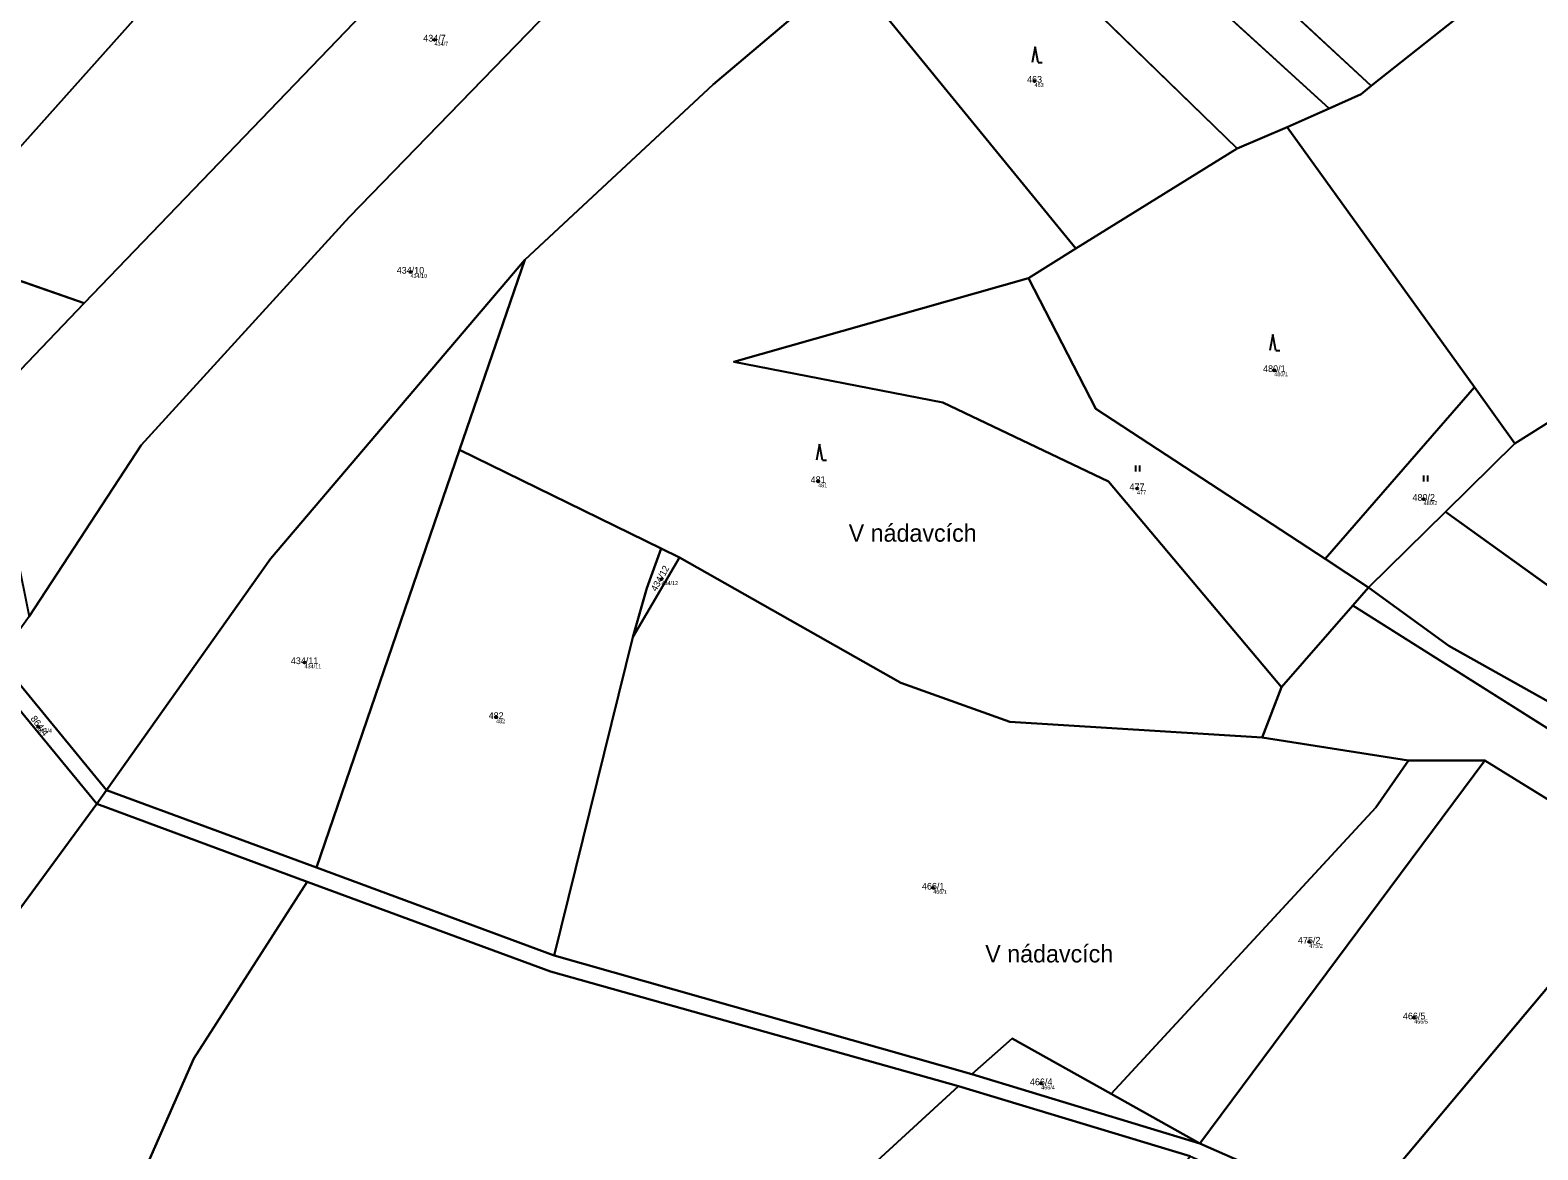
# Model space of a CAD drawing. Extents: x -644096 to -634268, y -1141430 to -1133463.
# Drawn here: x -639981.1 to -639599.6, y -1135064 to -1134780.7 of the extents above; entities that cross this region are included whole.
import ezdxf

# ---------------------------------------------------------------- set-up
doc = ezdxf.new("R2010")
doc.units = 0
for name, color, linetype in [('Definiční body', 7, 'Continuous'), ('Polygon parcely', 7, 'Continuous'), ('svrsek_osa_sjezdy', 7, 'Continuous'), ('svrsek_osa_VRT', 7, 'Continuous'), ('svrsek_popisy_VRT', 7, 'Continuous'), ('terminal_VRT', 7, 'Continuous')]:
    doc.layers.add(name, color=color, linetype=linetype)

msp = doc.modelspace()

# ---------------------------------------------------------------- linework, layer by layer
at = {"layer": 'Definiční body'}
for centre in [(-639878.82, -1134783.2), (-639726.96, -1134793.62), (-639884.9, -1134841.92), (-639666.29, -1134866.8), (-639781.74, -1134894.89), (-639701.03, -1134896.69), (-639628.49, -1134899.39), (-639821.38, -1134919.63), (-639911.7, -1134940.7), (-639863.22, -1134954.57), (-639979.07, -1134956.95), (-639752.62, -1134997.73), (-639657.47, -1135011.4), (-639630.9, -1135030.56), (-639725.29, -1135047.21)]:
    msp.add_circle(centre, 0.25, dxfattribs=at)
at = {"layer": 'Polygon parcely'}
for points in [[(-639767.14, -1134497.29), (-639776.07, -1134509.77), (-639817.77, -1134554.06), (-639906.08, -1134633.04), (-639989.31, -1134707.49), (-640032.37, -1134756.4), (-639996.64, -1134824.75), (-639935.96, -1134756.9), (-639855.59, -1134681.79), (-639787.56, -1134621.82), (-639783.71, -1134618.43), (-639747.59, -1134597.6), (-639658.99, -1134532.22), (-639669.75, -1134519.56), (-639707.83, -1134516.5)], [(-639900.37, -1134828.03), (-639852.5, -1134778.72), (-639842.05, -1134769.28), (-639788.59, -1134720.04), (-639764.83, -1134687.14), (-639723.22, -1134662.51), (-639694.78, -1134648.39), (-639697.28, -1134612.51), (-639725.41, -1134627.71), (-639748.36, -1134644.59), (-639767.76, -1134658.86), (-639892.85, -1134772.15), (-639967.44, -1134849.84), (-639983.6, -1134866.67), (-639990.78, -1134877.12), (-639987.77, -1134897.18), (-639981.36, -1134929.11), (-639953.04, -1134885.7)], [(-639748.36, -1134644.59), (-639787.56, -1134621.82), (-639855.59, -1134681.79), (-639935.96, -1134756.9), (-639996.64, -1134824.75), (-640006.76, -1134836.14), (-639967.44, -1134849.84), (-639892.85, -1134772.15), (-639767.76, -1134658.86)], [(-639641.77, -1134794.86), (-639604.55, -1134765.31), (-639678.13, -1134682.31), (-639709.76, -1134705.61), (-639725.54, -1134717.14)], [(-639652.44, -1134800.54), (-639644.34, -1134796.97), (-639641.77, -1134794.86), (-639725.54, -1134717.14), (-639735.58, -1134724.7)], [(-639663.06, -1134805.28), (-639652.44, -1134800.54), (-639735.58, -1134724.7), (-639751.71, -1134736.83), (-639675.73, -1134810.65)], [(-639716.54, -1134836.01), (-639675.73, -1134810.65), (-639751.71, -1134736.83), (-639774.08, -1134765.59)], [(-639574.82, -1134866.11), (-639507.64, -1134815.7), (-639562.37, -1134752.71), (-639571.12, -1134736.89), (-639604.55, -1134765.31), (-639641.77, -1134794.86), (-639644.34, -1134796.97), (-639652.44, -1134800.54), (-639663.06, -1134805.28), (-639615.64, -1134871.05), (-639605.45, -1134885.34)], [(-639961.84, -1134972.97), (-639920.29, -1134914.51), (-639855.94, -1134838.82), (-639808.33, -1134794.47), (-639783.32, -1134773.38), (-639810.66, -1134743.39), (-639842.05, -1134769.28), (-639852.5, -1134778.72), (-639900.37, -1134828.03), (-639953.04, -1134885.7), (-639981.36, -1134929.11), (-639989.16, -1134939.77)], [(-639774.08, -1134765.59), (-639783.32, -1134773.38), (-639808.33, -1134794.47), (-639855.94, -1134838.82), (-639872.5, -1134886.93), (-639821.42, -1134911.86), (-639816.79, -1134914.12), (-639760.77, -1134945.85), (-639733.23, -1134955.75), (-639669.33, -1134959.72), (-639664.49, -1134946.93), (-639708.23, -1134894.89), (-639750.17, -1134874.91), (-639803.09, -1134864.64), (-639728.48, -1134843.49), (-639716.54, -1134836.01)], [(-639728.48, -1134843.49), (-639711.47, -1134876.53), (-639653.39, -1134914.44), (-639615.64, -1134871.05), (-639663.06, -1134805.28), (-639675.73, -1134810.65), (-639716.54, -1134836.01)], [(-639536.38, -1134938.12), (-639463.99, -1134881.82), (-639455.59, -1134875.28), (-639500.54, -1134810.09), (-639507.64, -1134815.7), (-639574.82, -1134866.11), (-639605.45, -1134885.34), (-639623, -1134902.59), (-639551.92, -1134953.71)], [(-639983.6, -1134866.67), (-639967.44, -1134849.84), (-640006.76, -1134836.14), (-640017.34, -1134848.05), (-640039.58, -1134878.64), (-640013.61, -1134910.15), (-639990.78, -1134877.12)], [(-639908.71, -1134992.58), (-639872.5, -1134886.93), (-639855.94, -1134838.82), (-639920.29, -1134914.51), (-639961.84, -1134972.97)], [(-639708.23, -1134894.89), (-639664.49, -1134946.93), (-639646.45, -1134926.29), (-639642.47, -1134921.73), (-639653.39, -1134914.44), (-639711.47, -1134876.53), (-639728.48, -1134843.49), (-639803.09, -1134864.64), (-639750.17, -1134874.91)], [(-639623, -1134902.59), (-639605.45, -1134885.34), (-639615.64, -1134871.05), (-639653.39, -1134914.44), (-639642.47, -1134921.73)], [(-639848.52, -1135014.8), (-639828.58, -1134934.28), (-639825.08, -1134921.87), (-639821.42, -1134911.86), (-639872.5, -1134886.93), (-639908.71, -1134992.58)], [(-639551.92, -1134953.71), (-639623, -1134902.59), (-639642.47, -1134921.73), (-639622.14, -1134936.51), (-639565.95, -1134967.97)], [(-639732.67, -1135035.79), (-639707.54, -1135049.86), (-639640.58, -1134977.42), (-639632.32, -1134965.47), (-639669.33, -1134959.72), (-639733.23, -1134955.75), (-639760.77, -1134945.85), (-639816.79, -1134914.12), (-639828.58, -1134934.28), (-639848.52, -1135014.8), (-639742.84, -1135044.87)], [(-639825.08, -1134921.87), (-639828.58, -1134934.28), (-639816.79, -1134914.12), (-639821.42, -1134911.86)], [(-639517.92, -1134980.46), (-639511.95, -1134975.72), (-639565.95, -1134967.97), (-639622.14, -1134936.51), (-639642.47, -1134921.73), (-639646.45, -1134926.29), (-639487.05, -1135026.82), (-639482.77, -1135021.95), (-639490.86, -1135018.09), (-639520.56, -1135001.74)], [(-639632.32, -1134965.47), (-639613, -1134965.52), (-639570.82, -1134991.54), (-639493.14, -1135033.73), (-639487.05, -1135026.82), (-639646.45, -1134926.29), (-639664.49, -1134946.93), (-639669.33, -1134959.72)], [(-639964.26, -1134976.5), (-639961.84, -1134972.97), (-639989.16, -1134939.77), (-639991.65, -1134943.22)], [(-640060.68, -1135123.88), (-640004.45, -1135031.14), (-639964.26, -1134976.5), (-639991.65, -1134943.22), (-640034.42, -1135002.15), (-640101.55, -1135110.31), (-640128.57, -1135188.04), (-640126.08, -1135188.37), (-640090.96, -1135200.96)], [(-639632.32, -1134965.47), (-639640.58, -1134977.42), (-639707.54, -1135049.86), (-639685.11, -1135062.35), (-639613, -1134965.52)], [(-639570.82, -1134991.54), (-639613, -1134965.52), (-639685.11, -1135062.35), (-639645.07, -1135080)], [(-640090.96, -1135200.96), (-640094.27, -1135211.12), (-640102.25, -1135237), (-640009.42, -1135266.33), (-639988.38, -1135239.49), (-639971.3, -1135217.71), (-639961.67, -1135190.03), (-639961.76, -1135174.2), (-639950.33, -1135152.49), (-639948.12, -1135142.31), (-639978.34, -1135134.93), (-639975.49, -1135122.27), (-639939.68, -1135040.92), (-639911.02, -1134996.16), (-639964.26, -1134976.5), (-640004.45, -1135031.14), (-640060.68, -1135123.88)], [(-639563.77, -1135115.86), (-639493.14, -1135033.73), (-639570.82, -1134991.54), (-639645.07, -1135080)], [(-639784.16, -1135212.58), (-639842.94, -1135180.39), (-639840, -1135175.23), (-639809.77, -1135122.29), (-639772.04, -1135071.59), (-639746.2, -1135047.9), (-639849.44, -1135018.9), (-639911.02, -1134996.16), (-639939.68, -1135040.92), (-639975.49, -1135122.27), (-639978.34, -1135134.93), (-639948.12, -1135142.31), (-639950.33, -1135152.49), (-639942.79, -1135154.17), (-639957.26, -1135222.63), (-639956.21, -1135228.25), (-639821.22, -1135297.8), (-639800.46, -1135245.25)], [(-639685.11, -1135062.35), (-639707.54, -1135049.86), (-639732.67, -1135035.79), (-639742.84, -1135044.87)], [(-639784.16, -1135212.58), (-639742.51, -1135143.84), (-639697.87, -1135079), (-639687.61, -1135065.63), (-639746.2, -1135047.9), (-639772.04, -1135071.59), (-639809.77, -1135122.29), (-639840, -1135175.23), (-639842.94, -1135180.39)]]:
    msp.add_lwpolyline(points, close=True, dxfattribs=at)
msp.add_lwpolyline([(-639563.77, -1135115.86), (-639645.07, -1135080), (-639685.11, -1135062.35), (-639742.84, -1135044.87), (-639848.52, -1135014.8), (-639908.71, -1134992.58), (-639961.84, -1134972.97), (-639964.26, -1134976.5), (-639911.02, -1134996.16), (-639849.44, -1135018.9), (-639746.2, -1135047.9), (-639687.61, -1135065.63), (-639647.53, -1135083.34), (-639566.52, -1135118.97)], dxfattribs=at)
at = {"layer": 'svrsek_osa_sjezdy'}
for p, q in [((-639726.78, -1134784.93), (-639727.53, -1134788.93)), ((-639726.03, -1134788.93), (-639726.78, -1134784.93)), ((-639726.03, -1134788.93), (-639725.03, -1134788.93)), ((-639666.65, -1134857.76), (-639667.4, -1134861.76)), ((-639665.9, -1134861.76), (-639666.65, -1134857.76)), ((-639665.9, -1134861.76), (-639664.9, -1134861.76)), ((-639781.38, -1134885.49), (-639782.13, -1134889.49)), ((-639780.63, -1134889.49), (-639781.38, -1134885.49)), ((-639780.63, -1134889.49), (-639779.63, -1134889.49)), ((-639701.36, -1134892.37), (-639701.36, -1134890.87)), ((-639700.36, -1134892.37), (-639700.36, -1134890.87)), ((-639628.46, -1134894.89), (-639628.46, -1134893.39)), ((-639627.46, -1134894.89), (-639627.46, -1134893.39))]:
    msp.add_line(p, q, dxfattribs=at)
at = {"layer": 'terminal_VRT'}
for p, q in [((-639725.54, -1134717.14), (-639641.77, -1134794.86)), ((-639735.58, -1134724.7), (-639652.44, -1134800.54)), ((-639675.73, -1134810.65), (-639751.71, -1134736.83)), ((-639774.08, -1134765.59), (-639716.54, -1134836.01)), ((-639641.77, -1134794.86), (-639604.55, -1134765.31)), ((-639663.06, -1134805.28), (-639652.44, -1134800.54)), ((-639675.73, -1134810.65), (-639663.06, -1134805.28)), ((-639615.64, -1134871.05), (-639663.06, -1134805.28)), ((-639716.54, -1134836.01), (-639675.73, -1134810.65)), ((-639967.44, -1134849.84), (-640006.76, -1134836.14)), ((-639716.54, -1134836.01), (-639728.48, -1134843.49)), ((-639855.94, -1134838.82), (-639872.5, -1134886.93)), ((-639653.39, -1134914.44), (-639615.64, -1134871.05)), ((-639605.45, -1134885.34), (-639615.64, -1134871.05)), ((-639908.71, -1134992.58), (-639872.5, -1134886.93)), ((-639872.5, -1134886.93), (-639821.42, -1134911.86)), ((-639623, -1134902.59), (-639605.45, -1134885.34)), ((-639642.47, -1134921.73), (-639623, -1134902.59)), ((-639623, -1134902.59), (-639551.92, -1134953.71)), ((-639816.79, -1134914.12), (-639828.58, -1134934.28)), ((-639821.42, -1134911.86), (-639816.79, -1134914.12)), ((-639642.47, -1134921.73), (-639653.39, -1134914.44)), ((-639646.45, -1134926.29), (-639642.47, -1134921.73)), ((-639664.49, -1134946.93), (-639646.45, -1134926.29)), ((-639487.05, -1135026.82), (-639646.45, -1134926.29)), ((-639828.58, -1134934.28), (-639848.52, -1135014.8)), ((-639961.84, -1134972.97), (-639989.16, -1134939.77)), ((-639964.26, -1134976.5), (-639991.65, -1134943.22)), ((-639669.33, -1134959.72), (-639664.49, -1134946.93)), ((-639632.32, -1134965.47), (-639669.33, -1134959.72)), ((-639613, -1134965.52), (-639685.11, -1135062.35)), ((-639632.32, -1134965.47), (-639613, -1134965.52)), ((-639613, -1134965.52), (-639570.82, -1134991.54)), ((-639964.26, -1134976.5), (-639961.84, -1134972.97)), ((-639908.71, -1134992.58), (-639961.84, -1134972.97)), ((-639964.26, -1134976.5), (-639911.02, -1134996.16)), ((-639848.52, -1135014.8), (-639908.71, -1134992.58)), ((-639645.07, -1135080), (-639570.82, -1134991.54)), ((-639848.52, -1135014.8), (-639742.84, -1135044.87)), ((-639772.04, -1135071.59), (-639746.2, -1135047.9)), ((-639746.2, -1135047.9), (-639687.61, -1135065.63)), ((-639685.11, -1135062.35), (-639742.84, -1135044.87)), ((-639685.11, -1135062.35), (-639707.54, -1135049.86)), ((-639645.07, -1135080), (-639685.11, -1135062.35))]:
    msp.add_line(p, q, dxfattribs=at)
for points in [[(-639996.64, -1134824.75), (-639935.96, -1134756.9), (-639855.59, -1134681.79), (-639787.56, -1134621.82)], [(-639748.36, -1134644.59), (-639767.76, -1134658.86), (-639892.85, -1134772.15), (-639967.44, -1134849.84)], [(-639981.36, -1134929.11), (-639953.04, -1134885.7), (-639900.37, -1134828.03), (-639852.5, -1134778.72), (-639842.05, -1134769.28)], [(-639783.32, -1134773.38), (-639808.33, -1134794.47), (-639855.94, -1134838.82)], [(-639652.44, -1134800.54), (-639644.34, -1134796.97), (-639641.77, -1134794.86)], [(-639605.45, -1134885.34), (-639574.82, -1134866.11), (-639507.64, -1134815.7)], [(-639961.84, -1134972.97), (-639920.29, -1134914.51), (-639855.94, -1134838.82)], [(-639728.48, -1134843.49), (-639803.09, -1134864.64), (-639750.17, -1134874.91), (-639708.23, -1134894.89), (-639664.49, -1134946.93)], [(-639653.39, -1134914.44), (-639711.47, -1134876.53), (-639728.48, -1134843.49)], [(-639990.78, -1134877.12), (-639983.6, -1134866.67), (-639967.44, -1134849.84)], [(-639821.42, -1134911.86), (-639825.08, -1134921.87), (-639828.58, -1134934.28)], [(-639669.33, -1134959.72), (-639733.23, -1134955.75), (-639760.77, -1134945.85), (-639816.79, -1134914.12)], [(-639565.95, -1134967.97), (-639622.14, -1134936.51), (-639642.47, -1134921.73)], [(-639707.54, -1135049.86), (-639640.58, -1134977.42), (-639632.32, -1134965.47)], [(-640090.96, -1135200.96), (-640060.68, -1135123.88), (-640004.45, -1135031.14), (-639964.26, -1134976.5)], [(-639911.02, -1134996.16), (-639939.68, -1135040.92), (-639975.49, -1135122.27), (-639978.34, -1135134.93), (-639948.12, -1135142.31), (-639950.33, -1135152.49)], [(-639911.02, -1134996.16), (-639849.44, -1135018.9), (-639746.2, -1135047.9)], [(-639742.84, -1135044.87), (-639732.67, -1135035.79), (-639707.54, -1135049.86)]]:
    msp.add_lwpolyline(points, dxfattribs=at)

# ---------------------------------------------------------------- texts
at = {"layer": 'Definiční body'}
for s, p in [('434/7', (-639878.82, -1134784.69)), ('463', (-639726.96, -1134795.11)), ('434/10', (-639884.9, -1134843.41)), ('480/1', (-639666.29, -1134868.29)), ('481', (-639781.74, -1134896.38)), ('477', (-639701.03, -1134898.18)), ('480/2', (-639628.49, -1134900.88)), ('434/12', (-639821.38, -1134921.12)), ('434/11', (-639911.7, -1134942.19)), ('482', (-639863.22, -1134956.06)), ('864/4', (-639979.07, -1134958.44)), ('466/1', (-639752.62, -1134999.22)), ('475/2', (-639657.47, -1135012.89)), ('466/5', (-639630.9, -1135032.05)), ('466/4', (-639725.29, -1135048.7))]:
    msp.add_text(s, height=1, dxfattribs=at).set_placement(p)
at = {"layer": 'svrsek_osa_VRT'}
for s, p in [('434/7', (-639881.66, -1134783.62)), ('463', (-639728.85, -1134794.04)), ('434/10', (-639888.37, -1134842.34)), ('480/1', (-639669.13, -1134867.23)), ('481', (-639783.63, -1134895.31)), ('477', (-639702.92, -1134897.11)), ('480/2', (-639631.33, -1134899.81)), ('434/11', (-639915.17, -1134941.12)), ('482', (-639865.11, -1134955)), ('466/1', (-639755.46, -1134998.16)), ('475/2', (-639660.31, -1135011.82)), ('466/5', (-639633.74, -1135030.99)), ('466/4', (-639728.13, -1135047.64))]:
    msp.add_text(s, height=1.7, dxfattribs=at).set_placement(p)
for s, rotation, p in [('434/12', 61, (-639822.69, -1134922.87)), ('864/4', 307, (-639981.12, -1134954.94))]:
    msp.add_text(s, height=1.7, rotation=rotation, dxfattribs=at).set_placement(p)
at = {"layer": 'svrsek_popisy_VRT'}
for p in [(-639774, -1134910.15), (-639739.44, -1135016.58)]:
    msp.add_text('V nádavcích', height=4.4, dxfattribs=at).set_placement(p)

doc.saveas('drawing.dxf')
